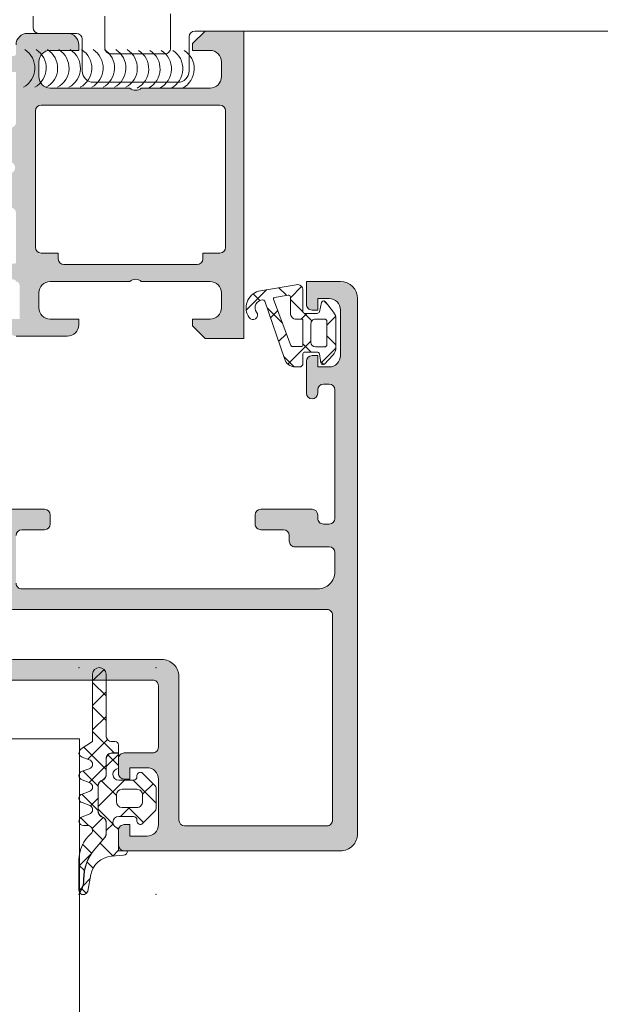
# Model space of a CAD drawing. Header units: millimetres. Extents: x 144573 to 336993, y 74252 to 247042.
# Tile 558 of 656: x 198288 to 198339, y 195376 to 195463. Entities that reach past the tile are written whole.
import ezdxf

# ---------------------------------------------------------------- set-up
doc = ezdxf.new("R2010")
doc.units = ezdxf.units.MM
doc.layers.add('FASÁDA DETAILNÍ', color=255, linetype='Continuous', lineweight=0)
doc.layers.add('NOVA', color=255, linetype='Continuous', lineweight=0)

# ---------------------------------------------------------------- blocks, each defined once
blk = doc.blocks.new('A$C69D17D4D')
at = {"layer": 'FASÁDA DETAILNÍ'}
h = blk.add_hatch(color=256, dxfattribs=at)
edge = h.paths.add_edge_path()
edge.add_arc((-24856.93811075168, 22086.81045535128), 0.1199999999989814, 0, 90.000000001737)
edge.add_line((-24856.93811075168, 22086.93045535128), (-24859.69810875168, 22086.93045535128))
edge.add_arc((-24859.69810875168, 22087.23045535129), 0.3000000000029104, 180.0000000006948, 270, ccw=False)
edge.add_line((-24859.99810875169, 22087.23045535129), (-24859.99810875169, 22088.21042967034))
edge.add_arc((-24859.69810875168, 22088.21042967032), 0.2999999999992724, 90, 179.9999999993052, ccw=False)
edge.add_line((-24859.69810875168, 22088.51042967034), (-24857.81809775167, 22088.51042967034))
edge.add_arc((-24857.55055441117, 22088.58929676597), 0.278925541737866, 196.4245945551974, 271.1628700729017)
edge.add_line((-24857.54489375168, 22088.31042867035), (-24857.09129975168, 22088.31042867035))
edge.add_arc((-24857.08563134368, 22088.58926611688), 0.2788950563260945, 268.8354106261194, 343.580123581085)
edge.add_line((-24856.81811075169, 22088.51042967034), (-24856.81811075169, 22089.31060438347))
edge.add_arc((-24855.81811075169, 22089.31060438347), 1, 90, 180, ccw=False)
edge.add_line((-24855.81811075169, 22090.31060438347), (-24852.31810339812, 22090.31060438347))
edge.add_arc((-24852.31812322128, 22089.31058456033), 1.000019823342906, 0.0011357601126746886, 89.99886423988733, ccw=False)
edge.add_line((-24851.31810339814, 22089.31060438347), (-24851.31810339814, 22088.81060438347))
edge.add_line((-24851.31810339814, 22088.81060438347), (-24853.81810339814, 22088.81060438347))
edge.add_arc((-24853.81805801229, 22087.81055899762), 1.000045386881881, 90.00260029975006, 179.9973997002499)
edge.add_line((-24854.81810339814, 22087.81060438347), (-24854.81810339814, 22086.51058607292))
edge.add_arc((-24853.81805089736, 22086.5106385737), 1.00005250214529, 180.003007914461, 269.996992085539)
edge.add_line((-24853.81810339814, 22085.51058607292), (-24846.81810339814, 22085.51058607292))
edge.add_arc((-24846.31810339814, 22086.03570782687), 0.7250881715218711, 226.4038161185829, 313.5961838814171)
edge.add_line((-24845.81810339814, 22085.51058607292), (-24839.78401526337, 22085.51058607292))
edge.add_arc((-24839.78406776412, 22086.5106385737), 1.00005250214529, 270.003007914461, 359.996992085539)
edge.add_line((-24838.78401526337, 22086.51058607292), (-24838.78401526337, 22087.81060438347))
edge.add_arc((-24839.78406064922, 22087.81055899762), 1.000045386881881, 0.002600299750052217, 89.99739970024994)
edge.add_line((-24839.78401526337, 22088.81060438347), (-24841.31810339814, 22088.81060438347))
edge.add_line((-24841.31810339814, 22088.81060438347), (-24841.31810339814, 22089.41061048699))
edge.add_line((-24841.31810339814, 22089.41061048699), (-24840.21809729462, 22090.51058607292))
edge.add_line((-24840.21809729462, 22090.51058607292), (-24836.81810339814, 22090.51058607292))
edge.add_line((-24836.81810339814, 22090.51058607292), (-24836.81810339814, 22063.51068525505))
edge.add_line((-24836.81810339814, 22063.51068525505), (-24840.21809729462, 22063.51068525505))
edge.add_line((-24840.21809729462, 22063.51068525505), (-24841.31810339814, 22064.61066084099))
edge.add_line((-24841.31810339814, 22064.61066084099), (-24841.31810339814, 22065.21066694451))
edge.add_line((-24841.31810339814, 22065.21066694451), (-24839.78401526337, 22065.21066694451))
edge.add_arc((-24839.78406064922, 22066.21071233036), 1.000045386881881, 270.00260029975, 359.99739970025)
edge.add_line((-24838.78401526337, 22066.21066694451), (-24838.78401526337, 22067.51068525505))
edge.add_arc((-24839.78406776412, 22067.51063275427), 1.00005250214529, 0.003007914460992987, 89.996992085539)
edge.add_line((-24839.78401526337, 22068.51068525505), (-24845.81810339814, 22068.51068525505))
edge.add_arc((-24846.31810339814, 22067.9855635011), 0.7250881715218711, 46.4038161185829, 133.5961838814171)
edge.add_line((-24846.81810339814, 22068.51068525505), (-24853.81810339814, 22068.51068525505))
edge.add_arc((-24853.81805089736, 22067.51063275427), 1.00005250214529, 90.003007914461, 179.996992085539)
edge.add_line((-24854.81810339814, 22067.51068525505), (-24854.81810339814, 22066.21066694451))
edge.add_arc((-24853.81805801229, 22066.21071233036), 1.000045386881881, 180.00260029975, 269.9973997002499)
edge.add_line((-24853.81810339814, 22065.21066694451), (-24851.31810339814, 22065.21066694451))
edge.add_line((-24851.31810339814, 22065.21066694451), (-24851.31810339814, 22064.71066694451))
edge.add_arc((-24852.31812322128, 22064.71068676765), 1.000019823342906, 270.00113576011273, 359.9988642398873, ccw=False)
edge.add_line((-24852.31810339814, 22063.71066694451), (-24856.81810339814, 22063.71066694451))
edge.add_arc((-24856.81811371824, 22064.2106566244), 0.4999896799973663, 179.9988173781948, 270.0011826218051, ccw=False)
edge.add_line((-24857.31810339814, 22064.21066694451), (-24857.31810339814, 22065.21066694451))
edge.add_line((-24857.31810339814, 22065.21066694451), (-24856.51810034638, 22065.21066694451))
edge.add_line((-24856.51810034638, 22065.21066694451), (-24856.51810034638, 22068.21068220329))
edge.add_arc((-24856.81810806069, 22068.21068489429), 0.3000077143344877, 359.9994860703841, 450.0005139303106)
edge.add_arc((-24857.08563134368, 22068.43185616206), 0.2788950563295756, 16.41987641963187, 91.16458937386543)
edge.add_line((-24857.09129975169, 22068.71069360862), (-24857.54489375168, 22068.71069360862))
edge.add_arc((-24857.55055441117, 22068.43182551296), 0.2789255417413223, 88.83712992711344, 163.5754054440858)
edge.add_line((-24857.81809775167, 22068.51069260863), (-24859.69810875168, 22068.51069260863))
edge.add_arc((-24859.69810875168, 22068.81069260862), 0.2999999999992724, 180, 270, ccw=False)
edge.add_line((-24859.99810875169, 22068.81069260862), (-24859.99810875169, 22069.79066692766))
edge.add_arc((-24859.69810875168, 22069.79066692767), 0.2999999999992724, 90, 180, ccw=False)
edge.add_line((-24859.69810875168, 22070.09066692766), (-24856.93811075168, 22070.09066692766))
edge.add_arc((-24856.93811075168, 22070.21066692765), 0.1200000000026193, 269.9999999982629, 359.999999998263)
edge.add_line((-24856.81811075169, 22070.21066692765), (-24856.81811075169, 22074.51069260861))
edge.add_arc((-24857.31811075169, 22074.51069260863), 0.5, 0, 90)
edge.add_line((-24857.31811075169, 22075.01069260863), (-24858.01811075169, 22075.01069260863))
edge.add_line((-24858.0181107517, 22075.01069260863), (-24860.41093107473, 22073.62919715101))
edge.add_arc((-24860.47999096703, 22073.74881239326), 0.1381197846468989, 172.2975625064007, 299.99999999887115, ccw=False)
edge.add_arc((-24855.63863973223, 22073.3011940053), 5.000000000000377, 108.7094007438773, 174.6507719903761, ccw=False)
edge.add_arc((-24857.40286592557, 22078.51056113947), 0.4999999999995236, 288.7094007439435, 431.2905992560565)
edge.add_arc((-24855.63863973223, 22083.71992827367), 5.000000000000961, 185.3492280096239, 251.2905992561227, ccw=False)
edge.add_arc((-24860.47999096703, 22083.27230988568), 0.1381197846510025, 60.00000000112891, 187.7024374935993, ccw=False)
edge.add_line((-24860.41093107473, 22083.39192512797), (-24858.0181107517, 22082.01042967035))
edge.add_line((-24858.0181107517, 22082.01042967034), (-24857.3181107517, 22082.01042967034))
edge.add_arc((-24857.31811075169, 22082.51042967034), 0.5, 270, 360)
edge.add_line((-24856.81811075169, 22082.51042967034), (-24856.81811075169, 22086.81045535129))
edge = h.paths.add_edge_path(flags=16)
edge.add_arc((-24838.91810950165, 22071.51067762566), 0.5, 270, 360)
edge.add_line((-24838.41810950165, 22071.51067762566), (-24838.41810950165, 22083.51058607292))
edge.add_arc((-24838.91810950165, 22083.51058607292), 0.5, 0, 90)
edge.add_line((-24838.91810950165, 22084.01058607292), (-24854.61809119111, 22084.01058607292))
edge.add_arc((-24854.61809119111, 22083.51058607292), 0.5, 90, 180)
edge.add_line((-24855.11809119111, 22083.51058607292), (-24855.11809119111, 22071.51067762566))
edge.add_arc((-24854.61809119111, 22071.51067762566), 0.5, 180, 270)
edge.add_line((-24854.61809119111, 22071.01067762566), (-24853.11809119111, 22071.01067762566))
edge.add_line((-24853.11809119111, 22071.01067762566), (-24853.11809119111, 22070.51067762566))
edge.add_arc((-24852.61809119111, 22070.51067762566), 0.5, 180, 270)
edge.add_line((-24852.61809119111, 22070.01067762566), (-24840.91810950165, 22070.01067762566))
edge.add_arc((-24840.91810950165, 22070.51067762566), 0.5, 270, 360)
edge.add_line((-24840.41810950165, 22070.51067762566), (-24840.41810950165, 22071.01067762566))
edge.add_line((-24840.41810950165, 22071.01067762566), (-24838.91810950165, 22071.01067762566))
h = blk.add_hatch(color=256, dxfattribs=at)
edge = h.paths.add_edge_path(flags=16)
edge.add_ellipse((-24829.51811741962, 22039.21063723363), major_axis=(-0.499974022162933, 0), ratio=1, start_angle=179.9970229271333, end_angle=270.0029770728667, ccw=False)
edge.add_line((-24829.01814339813, 22039.21061125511), (-24829.01814339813, 22021.21061125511))
edge.add_ellipse((-24829.51811741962, 22021.2105852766), major_axis=(-0.499974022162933, 0), ratio=1, start_angle=89.99702292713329, end_angle=180.0029770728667, ccw=False)
edge.add_line((-24829.51814339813, 22020.71061125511), (-24842.01814339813, 22020.71061125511))
edge.add_ellipse((-24842.01812157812, 22021.21063307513), major_axis=(-0.5000218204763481, 0), ratio=1, start_angle=0.002500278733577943, end_angle=89.99749972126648, ccw=False)
edge.add_line((-24842.51814339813, 22021.21061125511), (-24842.51814339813, 22033.81366225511))
edge.add_ellipse((-24844.01814227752, 22033.81366337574), major_axis=(-1.499998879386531, 0), ratio=1, start_angle=179.9999571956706, end_angle=270.0000428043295)
edge.add_line((-24844.01814339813, 22035.31366225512), (-24857.01813139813, 22035.31366225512))
edge.add_ellipse((-24857.01813177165, 22035.81366188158), major_axis=(-0.4999996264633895, 0), ratio=1, start_angle=-4.280419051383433e-05, end_angle=90.00004280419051, ccw=False)
edge.add_line((-24857.51813139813, 22035.81366225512), (-24857.51813139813, 22039.21061125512))
edge.add_ellipse((-24857.01813177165, 22039.21061162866), major_axis=(-0.4999996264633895, 0), ratio=1, start_angle=-90.00004280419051, end_angle=4.280419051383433e-05, ccw=False)
edge.add_line((-24857.01813139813, 22039.71061125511), (-24829.51814339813, 22039.71061125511))
edge = h.paths.add_edge_path()
edge.add_line((-24828.31813139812, 22068.51060625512), (-24831.31813139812, 22068.51060625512))
edge.add_line((-24831.31813139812, 22068.51060625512), (-24831.31813139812, 22066.51060625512))
edge.add_arc((-24830.81815737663, 22066.5105802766), 0.499974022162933, 179.9970229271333, 270.0029770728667)
edge.add_line((-24830.81813139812, 22066.01060625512), (-24830.31813139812, 22066.01060625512))
edge.add_line((-24830.31813139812, 22066.01060625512), (-24830.31813139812, 22067.01060625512))
edge.add_line((-24830.31813139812, 22067.01060625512), (-24829.31813139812, 22067.01060625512))
edge.add_arc((-24829.31819552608, 22066.01054212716), 1.00006412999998, 0.0036740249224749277, 89.99632597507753, ccw=False)
edge.add_line((-24828.31813139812, 22066.01060625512), (-24828.31813139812, 22062.01060625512))
edge.add_arc((-24829.31816138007, 22062.01063623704), 1.000029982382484, 270.0017177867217, 359.9982822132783, ccw=False)
edge.add_line((-24829.31813139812, 22061.01060625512), (-24830.31813139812, 22061.01060625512))
edge.add_line((-24830.31813139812, 22061.01060625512), (-24830.31813139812, 22062.01060625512))
edge.add_line((-24830.31813139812, 22062.01060625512), (-24830.81813139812, 22062.01060625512))
edge.add_arc((-24830.81812579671, 22061.51060065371), 0.5000056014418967, 90.0006418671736, 179.9993581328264)
edge.add_line((-24831.31813139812, 22061.51060625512), (-24831.31813139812, 22058.71060325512))
edge.add_arc((-24830.81813139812, 22058.71060325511), 0.5, 180, 360)
edge.add_line((-24830.31813139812, 22058.71060325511), (-24830.31813139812, 22059.01060625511))
edge.add_arc((-24829.81812067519, 22059.01059553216), 0.5000107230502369, 90.00122873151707, 179.9987712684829, ccw=False)
edge.add_line((-24829.81813139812, 22059.51060625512), (-24829.31813139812, 22059.51060625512))
edge.add_arc((-24829.31819932, 22059.01053833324), 0.5000679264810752, 0.007782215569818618, 89.99221778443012, ccw=False)
edge.add_line((-24828.81813139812, 22059.01060625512), (-24828.81813139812, 22047.71061125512))
edge.add_arc((-24829.31815321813, 22047.71063307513), 0.5000218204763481, 270.0025002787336, 359.9974997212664, ccw=False)
edge.add_line((-24829.31813139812, 22047.21061125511), (-24829.81813139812, 22047.21061125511))
edge.add_arc((-24829.81819407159, 22047.71054858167), 0.4999373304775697, 179.992817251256, 270.00718274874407, ccw=False)
edge.add_line((-24830.31813139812, 22047.71061125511), (-24830.31813139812, 22048.01061425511))
edge.add_arc((-24830.81819419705, 22048.01055145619), 0.5000628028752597, 0.007195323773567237, 89.99280467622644)
edge.add_line((-24830.81813139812, 22048.51061425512), (-24835.31813139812, 22048.51061425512))
edge.add_arc((-24835.31812579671, 22048.01060865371), 0.5000056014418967, 90.0006418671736, 179.9993581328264)
edge.add_line((-24835.81813139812, 22048.01061425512), (-24835.81813139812, 22047.21061125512))
edge.add_arc((-24835.31815737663, 22047.2105852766), 0.499974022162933, 179.9970229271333, 270.0029770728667)
edge.add_line((-24835.31813139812, 22046.71061125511), (-24833.31813139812, 22046.71061125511))
edge.add_arc((-24833.31819932, 22046.21054333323), 0.5000679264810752, 0.007782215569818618, 89.99221778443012, ccw=False)
edge.add_line((-24832.81813139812, 22046.21061125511), (-24832.81813139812, 22045.71061125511))
edge.add_arc((-24832.31819407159, 22045.71054858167), 0.4999373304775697, 179.992817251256, 270.007182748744)
edge.add_line((-24832.31813139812, 22045.21061125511), (-24829.31813139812, 22045.21061125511))
edge.add_arc((-24829.31818651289, 22044.71055614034), 0.5000551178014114, 0.006314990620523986, 89.99368500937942, ccw=False)
edge.add_line((-24828.81813139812, 22044.71061125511), (-24828.81813139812, 22043.01061425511))
edge.add_arc((-24830.31809955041, 22043.01058240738), 1.499968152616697, -90.00121651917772, 0.0012165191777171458, ccw=False)
edge.add_line((-24830.31813139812, 22041.51061425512), (-24856.31813139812, 22041.51061425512))
edge.add_arc((-24856.3181522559, 22042.01059339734), 0.4999791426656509, 179.9976097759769, 270.00239022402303, ccw=False)
edge.add_line((-24856.81813139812, 22042.01061425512), (-24856.81813139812, 22046.21061125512))
edge.add_arc((-24856.31812579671, 22046.2106056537), 0.5000056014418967, 90.00064186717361, 179.9993581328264, ccw=False)
edge.add_line((-24856.31813139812, 22046.71061125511), (-24854.31813139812, 22046.71061125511))
edge.add_arc((-24854.31815321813, 22047.21063307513), 0.5000218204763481, 270.0025002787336, 359.9974997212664)
edge.add_line((-24853.81813139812, 22047.21061125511), (-24853.81813139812, 22048.01061425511))
edge.add_arc((-24854.31818395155, 22048.01056170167), 0.5000525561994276, 0.006021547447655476, 89.99397845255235)
edge.add_line((-24854.31813139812, 22048.51061425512), (-24859.31813239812, 22048.51061425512))
edge.add_line((-24859.31813239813, 22048.51061425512), (-24860.07602139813, 22048.29329325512))
edge.add_arc((-24860.15871270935, 22048.58167166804), 0.2999999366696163, 217.904814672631, 286.0000242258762, ccw=False)
edge.add_arc((-24860.63213255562, 22048.21306111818), 0.3000001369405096, 37.90471808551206, 89.99996992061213)
edge.add_line((-24860.63213239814, 22048.51306125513), (-24862.69627939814, 22048.51305925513))
edge.add_arc((-24862.69627985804, 22048.11305986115), 0.3999993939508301, 89.99993412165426, 201.9737695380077)
edge.add_line((-24863.06722139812, 22047.96338725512), (-24862.25086039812, 22045.94015825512))
edge.add_arc((-24862.06539013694, 22046.01499487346), 0.1999993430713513, 201.9739078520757, 294.1410923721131)
edge.add_line((-24861.98359339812, 22045.8324872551), (-24859.59990839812, 22046.9008072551))
edge.add_arc((-24859.51811169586, 22046.71829914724), 0.1999997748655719, -0.8199006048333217, 114.1410254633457, ccw=False)
edge.add_line((-24859.31813239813, 22046.7154372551), (-24859.31813139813, 22035.4113572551))
edge.add_arc((-24859.50954589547, 22035.40292553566), 0.1916001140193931, -91.04445002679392, 2.5222218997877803, ccw=False)
edge.add_line((-24859.51303839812, 22035.21135725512), (-24859.93362239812, 22035.21135725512))
edge.add_line((-24859.93362239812, 22035.21135725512), (-24862.39923439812, 22036.64309225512))
edge.add_arc((-24862.55004609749, 22036.38375526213), 0.2999997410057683, 59.82080388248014, 164.0000282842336)
edge.add_line((-24862.83842439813, 22036.4664462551), (-24863.26629539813, 22034.9742852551))
edge.add_line((-24863.26629539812, 22034.9742852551), (-24863.76470739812, 22034.1110102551))
edge.add_arc((-24863.41829715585, 22033.91101030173), 0.4000000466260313, 150.0000115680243, 269.9999652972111)
edge.add_line((-24863.41829739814, 22033.51101025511), (-24859.31036639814, 22033.51135725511))
edge.add_line((-24859.31036639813, 22033.51135725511), (-24844.81830939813, 22033.51366225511))
edge.add_arc((-24844.81813127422, 22033.01366241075), 0.4999998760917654, -1.783461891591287e-05, 90.02041150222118, ccw=False)
edge.add_line((-24844.31813139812, 22033.01366225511), (-24844.31813139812, 22027.61062025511))
edge.add_arc((-24844.8181310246, 22027.61061988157), 0.4999996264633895, -90.00004280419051, 4.280419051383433e-05, ccw=False)
edge.add_line((-24844.81813139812, 22027.11062025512), (-24847.31813139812, 22027.11062025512))
edge.add_arc((-24847.31813177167, 22026.61062062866), 0.4999996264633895, 89.9999571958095, 180.0000428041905)
edge.add_line((-24847.81813139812, 22026.61062025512), (-24847.81813139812, 22025.31061725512))
edge.add_arc((-24847.3181522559, 22025.31059639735), 0.4999791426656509, 179.997609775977, 270.002390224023)
edge.add_line((-24847.31813139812, 22024.81061725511), (-24846.81813139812, 22024.81061725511))
edge.add_line((-24846.81813139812, 22024.81061725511), (-24846.81813139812, 22025.81061725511))
edge.add_line((-24846.81813139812, 22025.81061725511), (-24845.31813139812, 22025.81061725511))
edge.add_arc((-24845.3181630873, 22024.81058556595), 1.00003168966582, 0.0018155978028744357, 89.99818440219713, ccw=False)
edge.add_line((-24844.31813139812, 22024.81061725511), (-24844.31813139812, 22020.81061725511))
edge.add_arc((-24845.31820064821, 22020.8106865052), 1.000069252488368, 270.0039674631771, 359.99603253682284, ccw=False)
edge.add_line((-24845.31813139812, 22019.81061725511), (-24846.81813139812, 22019.81061725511))
edge.add_line((-24846.81813139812, 22019.81061725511), (-24846.81813139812, 22020.81061725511))
edge.add_line((-24846.81813139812, 22020.81061725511), (-24847.31813139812, 22020.81061725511))
edge.add_arc((-24847.31815737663, 22020.31064323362), 0.499974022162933, 89.99702292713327, 180.0029770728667)
edge.add_line((-24847.81813139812, 22020.31061725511), (-24847.81813139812, 22019.0106142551))
edge.add_arc((-24847.31812579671, 22019.01061985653), 0.5000056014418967, 180.0006418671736, 269.9993581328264)
edge.add_line((-24847.31813139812, 22018.51061425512), (-24828.31813139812, 22018.51061425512))
edge.add_arc((-24828.31810211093, 22020.01058496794), 1.49997071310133, 269.9988812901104, 360.0011187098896)
edge.add_line((-24826.81813139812, 22020.01061425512), (-24826.81813139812, 22067.01060625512))
edge.add_arc((-24828.3181917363, 22067.01054591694), 1.500060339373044, 0.002304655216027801, 89.99769534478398)
h = blk.add_hatch(dxfattribs=at)
h.set_pattern_fill('ANSI37', color=256, scale=0.625, angle=-1.272221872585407e-14, style=0)
h.set_pattern_definition([(44.99999999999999, (-24830.31810339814, 22066.01058625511), (-1.403165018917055, 1.403165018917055), []), (135, (-24830.31810339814, 22066.01058625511), (-1.403165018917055, -1.403165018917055), [])])
edge = h.paths.add_edge_path(flags=16)
edge.add_ellipse((-24832.22031654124, 22065.70837121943), major_axis=(-0.4977897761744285, 0), ratio=1, start_angle=-0.2547220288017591, end_angle=90.1925797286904)
edge.add_line((-24832.21864339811, 22065.21058425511), (-24831.71812439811, 22065.21058425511))
edge.add_ellipse((-24831.71811014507, 22065.11060050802), major_axis=(-0.09998374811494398, 0), ratio=1, start_angle=179.9912593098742, end_angle=270.0081677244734, ccw=False)
edge.add_line((-24831.61812639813, 22065.11058525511), (-24831.61812239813, 22062.91015525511))
edge.add_ellipse((-24831.71812705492, 22062.91015791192), major_axis=(-0.1000046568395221, 0), ratio=1, start_angle=90.00152216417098, end_angle=179.998477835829, ccw=False)
edge.add_line((-24831.71812439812, 22062.81015325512), (-24832.53006639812, 22062.81015325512))
edge.add_ellipse((-24832.5300579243, 22063.01015987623), major_axis=(-0.2000066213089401, 0), ratio=1, start_angle=15.68861530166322, end_angle=89.99757251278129, ccw=False)
edge.add_line((-24832.72261339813, 22062.9560762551), (-24834.20993839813, 22066.9742172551))
edge.add_ellipse((-24834.11615691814, 22067.00893074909), major_axis=(-0.09999996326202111, 0), ratio=1, start_angle=-79.67771585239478, end_angle=20.312182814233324, ccw=False)
edge.add_line((-24834.13407539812, 22067.1073122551), (-24832.92460639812, 22067.3275952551))
edge.add_ellipse((-24832.918097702, 22067.12770488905), major_axis=(-0.1999963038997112, 0), ratio=1, start_angle=179.9989589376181, end_angle=271.8649678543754, ccw=False)
edge.add_line((-24832.71810139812, 22067.12770125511), (-24832.71810139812, 22065.71058425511))
edge = h.paths.add_edge_path(flags=16)
edge.add_ellipse((-24829.71811256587, 22065.01058308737), major_axis=(-0.200000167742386, 0), ratio=1, start_angle=179.9997615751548, end_angle=270.00023842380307, ccw=False)
edge.add_line((-24829.51811239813, 22065.01058225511), (-24829.51811639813, 22062.97612525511))
edge.add_ellipse((-24829.71811167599, 22062.97612053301), major_axis=(-0.1999952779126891, 0), ratio=1, start_angle=89.9995066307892, end_angle=180.00135281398, ccw=False)
edge.add_line((-24829.71811339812, 22062.77612525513), (-24830.51812339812, 22062.77612525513))
edge.add_ellipse((-24830.51811458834, 22063.17613606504), major_axis=(-0.4000108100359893, 0), ratio=1, start_angle=0.001978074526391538, end_angle=89.99873812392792, ccw=False)
edge.add_line((-24830.91812539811, 22063.17612225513), (-24830.91812539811, 22064.81058525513))
edge.add_ellipse((-24830.51813047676, 22064.81058833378), major_axis=(-0.3999949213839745, 0), ratio=1, start_angle=-90.0010139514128, end_angle=0.00044099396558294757, ccw=False)
edge.add_line((-24830.51812339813, 22065.2105832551), (-24829.71811339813, 22065.2105832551))
edge = h.paths.add_edge_path()
edge.add_arc((-24829.79466451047, 22066.61057515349), 0.2000083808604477, 40.00231578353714, 164.9984805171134)
edge.add_line((-24829.98785639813, 22066.66234625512), (-24830.17839039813, 22065.85882125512))
edge.add_arc((-24830.37158398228, 22065.91059764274), 0.200011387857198, 270.00274550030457, 344.9971436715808, ccw=False)
edge.add_line((-24830.37157439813, 22065.71058625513), (-24831.46812439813, 22065.71058625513))
edge.add_arc((-24831.46813475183, 22065.86057390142), 0.1499876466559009, 179.9960448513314, 270.00395514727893, ccw=False)
edge.add_line((-24831.61812239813, 22065.8605842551), (-24831.61811439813, 22067.7434552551))
edge.add_arc((-24832.11811427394, 22067.74345716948), 0.4999998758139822, 359.9997806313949, 459.9335722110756)
edge.add_line((-24832.20436739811, 22068.23596125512), (-24835.52409339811, 22067.65457225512))
edge.add_arc((-24835.11801906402, 22066.2105867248), 1.499996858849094, 105.7069244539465, 215.0875539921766)
edge.add_arc((-24836.01812189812, 22065.57827975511), 0.3999981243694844, 215.0880041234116, 395.0880041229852)
edge.add_arc((-24835.13682223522, 22066.21280131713), 0.6860034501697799, 90.48435837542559, 216.1411855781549, ccw=False)
edge.add_arc((-24835.12300205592, 22066.74967769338), 0.1503878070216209, 19.016150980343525, 97.49607826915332, ccw=False)
edge.add_line((-24834.98082139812, 22066.79867925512), (-24833.25313939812, 22061.75245325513))
edge.add_arc((-24832.28704738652, 22062.01057440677), 0.9999801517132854, 194.958910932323, 270.0005723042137)
edge.add_line((-24832.28703739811, 22061.01059425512), (-24831.91813239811, 22061.01058225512))
edge.add_arc((-24831.91815312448, 22061.31060198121), 0.3000197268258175, 270.0039581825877, 359.9968057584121)
edge.add_line((-24831.61813339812, 22061.31058525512), (-24831.61813339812, 22062.16060025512))
edge.add_arc((-24831.4681493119, 22062.16061316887), 0.1499840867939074, 89.99506678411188, 180.0049332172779, ccw=False)
edge.add_line((-24831.46813639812, 22062.3105972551), (-24830.37157439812, 22062.3105862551))
edge.add_arc((-24830.37158351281, 22062.11057166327), 0.200014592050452, 15.002374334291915, 89.99738902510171, ccw=False)
edge.add_line((-24830.17838639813, 22062.16234725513), (-24830.04929239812, 22061.35897525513))
edge.add_arc((-24829.85611655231, 22061.41069966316), 0.1999808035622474, 194.9897870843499, 315.0074444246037)
edge.add_line((-24829.71469039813, 22061.2693102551), (-24828.98817139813, 22062.0451802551))
edge.add_arc((-24829.7181130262, 22062.72869066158), 1.000000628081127, 316.8814623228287, 360.000034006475)
edge.add_line((-24828.71811239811, 22062.72869125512), (-24828.71811239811, 22065.20732425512))
edge.add_arc((-24829.71811530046, 22065.20732320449), 1.00000290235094, 6.019649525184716e-05, 37.82779308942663)
edge.add_line((-24828.92825539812, 22065.82061525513), (-24829.64145439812, 22066.73914425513))
h = blk.add_hatch(dxfattribs=at)
h.set_pattern_fill('ANSI37', color=256, scale=0.48, angle=90, style=0)
h.set_pattern_definition([(135, (0, 0), (-1.077630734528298, -1.077630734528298), []), (225, (0, 0), (1.077630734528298, -1.077630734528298), [])])
edge = h.paths.add_edge_path()
edge.add_line((-24850.40151985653, 22025.72477271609), (-24851.00857736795, 22025.49751382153))
edge.add_arc((-24850.9081021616, 22025.1206776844), 0.3900009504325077, 104.9293687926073, 255.070631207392)
edge.add_line((-24851.00857736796, 22024.74384154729), (-24850.40151985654, 22024.51658265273))
edge.add_arc((-24850.50810332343, 22024.1206776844), 0.4100009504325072, 285.0676336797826, 434.9323663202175, ccw=False)
edge.add_line((-24850.40151985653, 22023.72477271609), (-24851.00857738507, 22023.49751381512))
edge.add_arc((-24850.90810366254, 22023.1206776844), 0.390000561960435, 104.9291583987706, 255.0708416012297)
edge.add_line((-24851.0085773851, 22022.74384155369), (-24850.40151987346, 22022.51658265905))
edge.add_arc((-24850.50810182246, 22022.1206776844), 0.4100005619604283, 285.06742474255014, 434.9325713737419, ccw=False)
edge.add_line((-24850.40151990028, 22021.72477270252), (-24851.00857739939, 22021.49751762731))
edge.add_arc((-24850.90809015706, 22021.1206349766), 0.3900489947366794, 104.9293168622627, 269.9999999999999)
edge.add_line((-24850.90809015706, 22020.73058598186), (-24850.5081010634, 22020.73058598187))
edge.add_arc((-24850.5081010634, 22020.32058542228), 0.4100005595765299, 310.3199356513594, 449.99999999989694, ccw=False)
edge.add_arc((-24848.30813120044, 22017.72829920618), 2.989972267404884, 130.3199378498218, 180.0013304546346)
edge.add_line((-24851.29810346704, 22017.72822977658), (-24851.29810306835, 22015.05643819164))
edge.add_arc((-24850.90810306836, 22015.05588054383), 0.3900003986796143, 179.9180747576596, 215.6405699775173)
edge.add_line((-24851.22505185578, 22014.82862787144), (-24851.09540013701, 22015.08691913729))
edge.add_arc((-24852.87391416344, 22015.97966090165), 1.990000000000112, 333.345208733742, 360.6188691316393)
edge.add_arc((-24846.87053157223, 22016.04450778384), 4.013732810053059, 139.3588191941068, 180.618869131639, ccw=False)
edge.add_line((-24849.91616556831, 22018.65873130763), (-24849.03529869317, 22019.68496264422))
edge.add_arc((-24849.4040265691, 22020.0014606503), 0.4859333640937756, 319.3588191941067, 359.9999999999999)
edge.add_line((-24848.91809320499, 22020.0014606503), (-24848.91809320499, 22020.99905805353))
edge.add_arc((-24849.40809320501, 22020.99905805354), 0.4900000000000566, 360.0000000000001, 420.0000000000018)
edge.add_line((-24849.16309320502, 22021.42341050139), (-24849.36309320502, 22021.53888055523))
edge.add_arc((-24849.108093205, 22021.98055351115), 0.5099999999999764, 179.9999999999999, 240.00000000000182, ccw=False)
edge.add_line((-24849.618093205, 22021.98055351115), (-24849.618093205, 22024.21756335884))
edge.add_arc((-24849.108093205, 22024.21756335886), 0.5100000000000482, 120.00000000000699, 179.9999999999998, ccw=False)
edge.add_line((-24849.363093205, 22024.65923631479), (-24849.163093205, 22024.77470636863))
edge.add_arc((-24849.40809320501, 22025.19905881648), 0.4899999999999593, 300.000000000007, 359.9999999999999)
edge.add_line((-24848.91809320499, 22025.19905881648), (-24848.91809320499, 22026.59905652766))
edge.add_arc((-24848.40809320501, 22026.59905652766), 0.509999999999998, 89.99999999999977, 180, ccw=False)
edge.add_line((-24848.40809320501, 22027.10905652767), (-24847.81809292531, 22027.10905652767))
edge.add_line((-24847.8180929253, 22027.10905652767), (-24847.818093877, 22027.82067807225))
edge.add_arc((-24848.108093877, 22027.82067768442), 0.2900000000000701, 360.0000766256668, 450.0000000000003)
edge.add_line((-24848.108093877, 22028.1106776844), (-24848.4080790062, 22028.11067768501))
edge.add_arc((-24848.40826055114, 22028.62049967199), 0.5098220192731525, 179.975713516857, 270.02040272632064, ccw=False)
edge.add_line((-24848.91808252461, 22028.62071577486), (-24848.9181130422, 22034.02067872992))
edge.add_arc((-24849.5081115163, 22034.02067539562), 0.5899984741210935, 360.0003238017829, 540.0000000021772)
edge.add_line((-24850.09810999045, 22034.02067539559), (-24850.09810999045, 22028.11526714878))
edge.add_line((-24850.09810999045, 22028.11526714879), (-24851.10286432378, 22027.45856359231))
edge.add_arc((-24850.90810368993, 22027.12067585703), 0.3899997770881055, 119.9594211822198, 255.0702409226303)
edge.add_line((-24851.00858116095, 22026.74384153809), (-24850.4015198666, 22026.51658265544))
edge.add_arc((-24850.50810332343, 22026.1206776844), 0.4100009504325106, 285.0676336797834, 434.93236777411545, ccw=False)
h = blk.add_hatch(dxfattribs=at)
h.set_pattern_fill('ANSI37', color=256, scale=0.625, angle=90, style=0)
h.set_pattern_definition([(135, (0, 0), (-1.403165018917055, -1.403165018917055), []), (225, (0, 0), (1.403165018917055, -1.403165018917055), [])])
edge = h.paths.add_edge_path()
edge.add_arc((-24845.90810999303, 22025.1205382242), 0.2900050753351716, 404.9975633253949, 539.9994892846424)
edge.add_line((-24846.19811506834, 22025.12054080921), (-24846.19811506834, 22025.02054654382))
edge.add_arc((-24846.50811506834, 22025.02054654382), 0.3099999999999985, 269.9999999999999, 360.0000000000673, ccw=False)
edge.add_line((-24846.50811506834, 22024.71054654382), (-24847.80809106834, 22024.71054654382))
edge.add_arc((-24847.80809106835, 22025.22054654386), 0.5100000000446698, 91.12352014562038, 270.00000000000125, ccw=False)
edge.add_line((-24847.8180910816, 22025.73044849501), (-24847.81809289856, 22027.08905652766))
edge.add_line((-24847.81809289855, 22027.08905652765), (-24848.408093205, 22027.08905652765))
edge.add_arc((-24848.40809320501, 22026.59905652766), 0.4900000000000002, 90.00000000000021, 180)
edge.add_line((-24848.898093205, 22026.59905652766), (-24848.898093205, 22025.19905881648))
edge.add_arc((-24849.40809320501, 22025.19905881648), 0.5099999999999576, 300.00000000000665, 360.0000000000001, ccw=False)
edge.add_line((-24849.15309320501, 22024.75738586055), (-24849.35309320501, 22024.64191580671))
edge.add_arc((-24849.108093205, 22024.21756335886), 0.4900000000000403, 120.0000000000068, 180.0000000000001)
edge.add_line((-24849.59809320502, 22024.21756335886), (-24849.59809320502, 22021.98055351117))
edge.add_arc((-24849.108093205, 22021.98055351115), 0.4899999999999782, 180.0000000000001, 240.0000000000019)
edge.add_line((-24849.35309320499, 22021.5562010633), (-24849.15309320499, 22021.44073100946))
edge.add_arc((-24849.40809320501, 22020.99905805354), 0.5100000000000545, 359.99999999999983, 420.00000000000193, ccw=False)
edge.add_line((-24848.898093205, 22020.99905805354), (-24848.898093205, 22020.00146065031))
edge.add_arc((-24849.4040265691, 22020.0014606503), 0.5059333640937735, 319.3588191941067, 359.99999999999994, ccw=False)
edge.add_line((-24849.02012262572, 22019.67193624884), (-24849.90098950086, 22018.64570491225))
edge.add_arc((-24846.87053157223, 22016.04450778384), 3.993732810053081, 139.3588191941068, 180.618869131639)
edge.add_arc((-24852.87391416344, 22015.97966090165), 2.010000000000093, 333.3452087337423, 360.6188691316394, ccw=False)
edge.add_line((-24851.07752562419, 22015.07794685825), (-24851.21156678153, 22014.81091098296))
edge.add_arc((-24850.90810306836, 22015.05588054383), 0.3900003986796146, 218.9120293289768, 348.9894375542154)
edge.add_line((-24850.52528180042, 22014.9813943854), (-24850.2456802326, 22016.41948521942))
edge.add_arc((-24848.27262630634, 22016.03587317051), 2.010000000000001, 94.99524938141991, 168.9975035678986, ccw=False)
edge.add_line((-24848.44764332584, 22018.03823903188), (-24847.37468354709, 22018.13202120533))
edge.add_arc((-24847.40810483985, 22018.52058831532), 0.3900017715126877, 274.9160046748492, 358.5301263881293)
edge.add_line((-24847.01823139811, 22018.51058425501), (-24847.81810236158, 22018.51058425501))
edge.add_line((-24847.81810236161, 22018.51058425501), (-24847.81809112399, 22020.51066359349))
edge.add_arc((-24847.80809106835, 22021.02056554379), 0.5100000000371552, 90, 268.87647509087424, ccw=False)
edge.add_line((-24847.80809106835, 22021.53056554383), (-24846.50811506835, 22021.53056554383))
edge.add_arc((-24846.50811506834, 22021.22056554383), 0.3100000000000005, 359.99999999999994, 450, ccw=False)
edge.add_line((-24846.19811506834, 22021.22056554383), (-24846.19811506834, 22021.12054054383))
edge.add_arc((-24845.90809969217, 22021.12056873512), 0.2900153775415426, 180.0055695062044, 314.9966855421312)
edge.add_line((-24845.70303971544, 22020.91548503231), (-24844.66174269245, 22021.95604945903))
edge.add_arc((-24845.00810306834, 22022.30265368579), 0.4900000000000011, 314.9798378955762, 359.9999999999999)
edge.add_line((-24844.51810306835, 22022.30265368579), (-24844.51810306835, 22023.93870212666))
edge.add_arc((-24845.00810306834, 22023.93870212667), 0.4899999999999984, 360.0000000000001, 405.0276992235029)
edge.add_line((-24844.66178829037, 22024.28535191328), (-24845.70303671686, 22025.32559405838))
edge = h.paths.add_edge_path()
edge.add_arc((-24847.50812488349, 22023.42056935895), 0.4999901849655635, 89.99999999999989, 179.9999999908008, ccw=False)
edge.add_line((-24847.50812488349, 22023.92055954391), (-24846.20811506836, 22023.92055954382))
edge.add_arc((-24846.20809643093, 22023.42057818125), 0.4999813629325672, -0.0021357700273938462, 90.0021357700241, ccw=False)
edge.add_line((-24845.70811506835, 22023.42055954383), (-24845.70811506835, 22022.82055254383))
edge.add_arc((-24846.20809643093, 22022.8205339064), 0.4999813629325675, 269.997864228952, 360.002135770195, ccw=False)
edge.add_line((-24846.20811506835, 22022.32055254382), (-24847.50812488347, 22022.32055254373))
edge.add_arc((-24847.50812488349, 22022.8205427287), 0.4999901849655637, 180, 270, ccw=False)
edge.add_line((-24848.00811506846, 22022.8205427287), (-24848.00811506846, 22023.42056935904))
for points in [[(-24722.58196276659, 22090.51058607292), (-24841.11810339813, 22090.51058607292, 0.414213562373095), (-24841.61810339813, 22090.01058607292), (-24841.61810339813, 22087.01058607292, -0.414213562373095), (-24842.61810339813, 22086.01058607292), (-24850.01810340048, 22086.01058607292, -0.4142135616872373), (-24851.01810340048, 22087.0105860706), (-24851.018103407, 22089.81058607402, 0.4142135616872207), (-24851.518103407, 22090.31058607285), (-24854.81810339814, 22090.31058607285, -0.414213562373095), (-24855.31810339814, 22090.81058607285), (-24855.31810339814, 22091.81058607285, -0.414213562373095)], [(-24849.01810144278, 22091.81058608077), (-24849.01810144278, 22089.01058602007, 0.4142135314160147), (-24848.51810144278, 22088.51058607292), (-24843.75205234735, 22088.51058607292, 0.4142135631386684), (-24843.25205234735, 22089.0105860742), (-24843.25205235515, 22092.01058607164, -0.4142135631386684)], [(-24856.81811075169, 22089.31060438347, -0.414213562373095), (-24855.81811075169, 22090.31060438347), (-24852.31810339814, 22090.31060438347, -0.4142019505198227), (-24851.31810339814, 22089.31060438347), (-24851.31810339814, 22088.81060438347), (-24853.81810339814, 22088.81060438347, 0.4141869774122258), (-24854.81810339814, 22087.81060438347), (-24854.81810339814, 22086.51058607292, 0.4141828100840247), (-24853.81810339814, 22085.51058607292), (-24846.81810339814, 22085.51058607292, 0.3999328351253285), (-24845.81810339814, 22085.51058607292), (-24839.78401526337, 22085.51058607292, 0.4141828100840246), (-24838.78401526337, 22086.51058607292), (-24838.78401526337, 22087.81060438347, 0.4141869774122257), (-24839.78401526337, 22088.81060438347), (-24841.31810339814, 22088.81060438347), (-24841.31810339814, 22089.41061048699), (-24840.21809729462, 22090.51058607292), (-24836.81810339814, 22090.51058607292), (-24836.81810339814, 22063.51068525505), (-24840.21809729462, 22063.51068525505), (-24841.31810339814, 22064.61066084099), (-24841.31810339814, 22065.21066694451), (-24839.78401526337, 22065.21066694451, 0.4141869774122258), (-24838.78401526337, 22066.21066694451), (-24838.78401526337, 22067.51068525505, 0.4141828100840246), (-24839.78401526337, 22068.51068525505), (-24845.81810339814, 22068.51068525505, 0.3999328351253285), (-24846.81810339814, 22068.51068525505), (-24853.81810339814, 22068.51068525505, 0.4141828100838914), (-24854.81810339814, 22067.51068525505), (-24854.81810339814, 22066.21066694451, 0.4141869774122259), (-24853.81810339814, 22065.21066694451), (-24851.31810339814, 22065.21066694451), (-24851.31810339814, 22064.71066694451, -0.4142019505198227), (-24852.31810339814, 22063.71066694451), (-24856.81810339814, 22063.71066694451, -0.414225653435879)], [(-24856.81813139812, 22046.21061125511, -0.414207), (-24856.31813139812, 22046.71061125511), (-24854.31813139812, 22046.71061125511), (-24854.31813139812, 22046.71061125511, 0.414188), (-24853.81813139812, 22047.21061125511), (-24853.81813139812, 22048.01061425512), (-24853.81813139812, 22048.01061425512, 0.414152), (-24854.31813139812, 22048.51061425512), (-24859.31813239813, 22048.51061425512)], [(-24859.31036639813, 22033.51135725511), (-24844.81830939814, 22033.51366225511), (-24844.81830939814, 22033.51366225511, -0.414318), (-24844.31813139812, 22033.01366225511), (-24844.31813139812, 22027.61062025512), (-24844.31813139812, 22027.61062025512, -0.414214), (-24844.81813139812, 22027.11062025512), (-24847.31813139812, 22027.11062025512), (-24847.31813139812, 22027.11062025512, 0.414214), (-24847.81813139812, 22026.61062025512), (-24847.81813139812, 22025.31061725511), (-24847.81813139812, 22025.31061725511, 0.414238), (-24847.31813139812, 22024.81061725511), (-24846.81813139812, 22024.81061725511), (-24846.81813139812, 22025.81061725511), (-24845.31813139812, 22025.81061725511), (-24845.31813139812, 22025.81061725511, -0.414195), (-24844.31813139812, 22024.81061725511), (-24844.31813139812, 22020.81061725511), (-24844.31813139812, 22020.81061725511, -0.414173), (-24845.31813139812, 22019.81061725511), (-24846.81813139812, 22019.81061725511), (-24846.81813139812, 22020.81061725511), (-24847.31813139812, 22020.81061725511), (-24847.31813139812, 22020.81061725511, 0.414244), (-24847.81813139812, 22020.31061725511), (-24847.81813139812, 22019.01061425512), (-24847.81813139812, 22019.01061425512, 0.414207), (-24847.31813139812, 22018.51061425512), (-24828.31813139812, 22018.51061425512), (-24828.31813139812, 22018.51061425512, 0.414225), (-24826.81813139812, 22020.01061425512), (-24826.81813139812, 22067.01060625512), (-24826.81813139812, 22067.01060625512, 0.41419), (-24828.31813139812, 22068.51060625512), (-24828.31813139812, 22068.51060625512), (-24831.31813139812, 22068.51060625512), (-24831.31813139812, 22066.51060625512), (-24831.31813139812, 22066.51060625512, 0.414244), (-24830.81813139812, 22066.01060625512), (-24830.31813139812, 22066.01060625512), (-24830.31813139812, 22067.01060625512), (-24829.31813139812, 22067.01060625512), (-24829.31813139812, 22067.01060625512, -0.414176), (-24828.31813139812, 22066.01060625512), (-24828.31813139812, 22062.01060625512), (-24828.31813139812, 22062.01060625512, -0.414196), (-24829.31813139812, 22061.01060625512), (-24830.31813139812, 22061.01060625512), (-24830.31813139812, 22062.01060625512), (-24830.81813139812, 22062.01060625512), (-24830.81813139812, 22062.01060625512, 0.414207), (-24831.31813139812, 22061.51060625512), (-24831.31813139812, 22058.71060325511), (-24831.31813139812, 22058.71060325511, 1), (-24830.31813139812, 22058.71060325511), (-24830.31813139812, 22059.01060625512), (-24830.31813139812, 22059.01060625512, -0.414201), (-24829.81813139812, 22059.51060625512), (-24829.31813139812, 22059.51060625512), (-24829.31813139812, 22059.51060625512, -0.414134), (-24828.81813139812, 22059.01060625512), (-24828.81813139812, 22047.71061125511), (-24828.81813139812, 22047.71061125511, -0.414188), (-24829.31813139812, 22047.21061125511), (-24829.81813139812, 22047.21061125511), (-24829.81813139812, 22047.21061125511, -0.414287), (-24830.31813139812, 22047.71061125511), (-24830.31813139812, 22048.01061425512), (-24830.31813139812, 22048.01061425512, 0.41414), (-24830.81813139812, 22048.51061425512), (-24835.31813139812, 22048.51061425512), (-24835.31813139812, 22048.51061425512, 0.414207), (-24835.81813139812, 22048.01061425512), (-24835.81813139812, 22047.21061125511), (-24835.81813139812, 22047.21061125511, 0.414244), (-24835.31813139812, 22046.71061125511), (-24833.31813139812, 22046.71061125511), (-24833.31813139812, 22046.71061125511, -0.414134), (-24832.81813139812, 22046.21061125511), (-24832.81813139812, 22045.71061125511), (-24832.81813139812, 22045.71061125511, 0.414287), (-24832.31813139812, 22045.21061125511), (-24829.31813139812, 22045.21061125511), (-24829.31813139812, 22045.21061125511, -0.414149), (-24828.81813139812, 22044.71061125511), (-24828.81813139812, 22043.01061425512), (-24828.81813139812, 22043.01061425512, -0.414226), (-24830.31813139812, 22041.51061425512), (-24856.31813139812, 22041.51061425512), (-24856.31813139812, 22041.51061425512, -0.414238), (-24856.81813139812, 22042.01061425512)]]:
    blk.add_lwpolyline(points, format="xyb", dxfattribs=at)
for points in [[(-24838.91810950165, 22071.01067762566, 0.414213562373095), (-24838.41810950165, 22071.51067762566), (-24838.41810950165, 22083.51058607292, 0.414213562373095), (-24838.91810950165, 22084.01058607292), (-24854.61809119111, 22084.01058607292, 0.414213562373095), (-24855.11809119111, 22083.51058607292), (-24855.11809119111, 22071.51067762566, 0.414213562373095), (-24854.61809119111, 22071.01067762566), (-24853.11809119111, 22071.01067762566), (-24853.11809119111, 22070.51067762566, 0.414213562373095), (-24852.61809119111, 22070.01067762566), (-24840.91810950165, 22070.01067762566, 0.414213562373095), (-24840.41810950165, 22070.51067762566), (-24840.41810950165, 22071.01067762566)], [(-24829.64145439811, 22066.73914425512, 0.606792), (-24829.98785639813, 22066.66234625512), (-24830.17839039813, 22065.85882125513), (-24830.17839039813, 22065.85882125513, -0.339427), (-24830.37157439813, 22065.71058625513), (-24831.46812439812, 22065.71058625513), (-24831.46812439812, 22065.71058625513, -0.414254), (-24831.61812239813, 22065.8605842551), (-24831.61811439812, 22067.74345525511), (-24831.61811439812, 22067.74345525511, 0.465956), (-24832.20436739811, 22068.23596125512), (-24835.52409339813, 22067.65457225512), (-24835.52409339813, 22067.65457225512, 0.517137), (-24836.34542839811, 22065.34834725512, 1), (-24835.69081539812, 22065.8082122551, -0.610743), (-24835.14262139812, 22066.89878025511, -0.356477), (-24834.98082139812, 22066.79867925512), (-24833.25313939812, 22061.75245325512), (-24833.25313939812, 22061.75245325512, 0.339657), (-24832.28703739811, 22061.01059425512), (-24831.91813239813, 22061.01058225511), (-24831.91813239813, 22061.01058225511, 0.414177), (-24831.61813339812, 22061.31058525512), (-24831.61813339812, 22062.1606002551), (-24831.61813339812, 22062.1606002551, -0.414264), (-24831.46813639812, 22062.3105972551), (-24830.37157439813, 22062.3105862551), (-24830.37157439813, 22062.3105862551, -0.33943), (-24830.17838639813, 22062.16234725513), (-24830.04929239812, 22061.35897525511), (-24830.04929239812, 22061.35897525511, 0.577453), (-24829.71469039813, 22061.2693102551), (-24828.98817139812, 22062.04518025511), (-24828.98817139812, 22062.04518025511, 0.190392), (-24828.71811239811, 22062.72869125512), (-24828.71811239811, 22065.20732425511), (-24828.71811239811, 22065.20732425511, 0.16657), (-24828.92825539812, 22065.82061525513), (-24829.64145439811, 22066.73914425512)]]:
    blk.add_lwpolyline(points, format="xyb", close=True, dxfattribs=at)
at = {"layer": 'FASÁDA DETAILNÍ', "extrusion": (0, 0, -1)}
for points in [[(24832.71810139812, 22065.71058425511, -0.416502), (24832.21864339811, 22065.21058425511), (24831.71812439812, 22065.21058425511), (24831.71812439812, 22065.21058425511, 0.4143), (24831.61812639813, 22065.11058525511), (24831.61812239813, 22062.91015525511), (24831.61812239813, 22062.91015525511, 0.414198), (24831.71812439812, 22062.81015325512), (24832.53006639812, 22062.81015325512), (24832.53006639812, 22062.81015325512, 0.336095), (24832.72261339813, 22062.9560762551), (24834.20993839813, 22066.97421725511), (24834.20993839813, 22066.97421725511, 0.466254), (24834.13407539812, 22067.1073122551), (24832.92460639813, 22067.3275952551), (24832.92460639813, 22067.3275952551, 0.423785), (24832.71810139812, 22067.12770125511), (24832.71810139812, 22065.71058425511)], [(24829.71811339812, 22065.2105832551, 0.414216), (24829.51811239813, 22065.01058225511), (24829.51811639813, 22062.97612525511), (24829.51811639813, 22062.97612525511, 0.414223), (24829.71811339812, 22062.77612525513), (24830.51812339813, 22062.77612525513), (24830.51812339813, 22062.77612525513, 0.414197), (24830.91812539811, 22063.17612225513), (24830.91812539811, 22064.81058525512), (24830.91812539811, 22064.81058525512, 0.414221), (24830.51812339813, 22065.2105832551), (24829.71811339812, 22065.2105832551)], [(24829.51814339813, 22039.71061125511, 0.414244), (24829.01814339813, 22039.21061125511), (24829.01814339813, 22021.21061125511), (24829.01814339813, 22021.21061125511, 0.414244), (24829.51814339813, 22020.71061125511), (24842.01814339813, 22020.71061125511), (24842.01814339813, 22020.71061125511, 0.414188), (24842.51814339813, 22021.21061125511), (24842.51814339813, 22033.81366225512), (24842.51814339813, 22033.81366225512, -0.414214), (24844.01814339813, 22035.31366225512), (24857.01813139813, 22035.31366225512), (24857.01813139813, 22035.31366225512, 0.414214), (24857.51813139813, 22035.81366225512), (24857.51813139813, 22039.21061125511), (24857.51813139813, 22039.21061125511, 0.414214), (24857.01813139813, 22039.71061125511), (24829.51814339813, 22039.71061125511)]]:
    blk.add_lwpolyline(points, format="xyb", close=True, dxfattribs=at)
at = {"layer": 'FASÁDA DETAILNÍ', "color": 7}
for points in [[(-24850.40151985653, 22025.72477271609), (-24851.00857736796, 22025.49751382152, 0.7683067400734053), (-24851.00857736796, 22024.74384154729), (-24850.40151985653, 22024.51658265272, -0.7663896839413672), (-24850.40151985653, 22023.72477271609), (-24851.0085773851, 22023.49751381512, 0.7683096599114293), (-24851.0085773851, 22022.74384155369), (-24850.40151987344, 22022.51658265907, -0.766392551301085), (-24850.40151990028, 22021.72477270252), (-24851.00857739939, 22021.49751762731, 0.8775222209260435), (-24850.90809015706, 22020.73058598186), (-24850.50810106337, 22020.73058598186, -0.6981291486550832), (-24850.24280810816, 22020.00798326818, 0.2202365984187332), (-24851.29810346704, 22017.72822977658), (-24851.29810306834, 22015.05643819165, 0.1571434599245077), (-24851.22505185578, 22014.82862787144), (-24851.09540013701, 22015.08691913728, 0.1195687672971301), (-24850.88403024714, 22016.00115507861, -0.1820014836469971), (-24849.91616556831, 22018.65873130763), (-24849.0352986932, 22019.68496264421, 0.1792130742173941), (-24848.91809320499, 22020.0014606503), (-24848.91809320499, 22020.99905805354, 0.2679491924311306), (-24849.16309320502, 22021.42341050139), (-24849.363093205, 22021.53888055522, -0.2679491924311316), (-24849.618093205, 22021.98055351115), (-24849.618093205, 22024.21756335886, -0.2679491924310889), (-24849.363093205, 22024.65923631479), (-24849.16309320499, 22024.77470636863, 0.2679491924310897), (-24848.91809320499, 22025.19905881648), (-24848.91809320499, 22026.59905652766, -0.4142135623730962), (-24848.40809320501, 22027.10905652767), (-24847.8180929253, 22027.10905652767), (-24847.81809387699, 22027.82067807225, 0.4142131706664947), (-24848.108093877, 22028.1106776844), (-24848.40807900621, 22028.11067768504, -0.414442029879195), (-24848.91808252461, 22028.62071577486), (-24848.91811304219, 22034.02067872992, 0.999997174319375), (-24850.09810999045, 22034.02067539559), (-24850.09810999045, 22028.11526714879), (-24851.10286432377, 22027.45856359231, 0.6688782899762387), (-24851.00858116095, 22026.74384153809), (-24850.4015198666, 22026.51658265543, -0.7663896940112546), (-24850.40151985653, 22025.72477271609)], [(-24845.70303671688, 22025.32559405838, 0.6681907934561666), (-24846.19811506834, 22025.12054080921), (-24846.19811506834, 22025.02054654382, -0.41421356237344), (-24846.50811506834, 22024.71054654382), (-24847.80809106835, 22024.71054654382, -0.9902431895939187), (-24847.8180910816, 22025.73044849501), (-24847.81809289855, 22027.08905652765), (-24848.40809320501, 22027.08905652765, 0.4142135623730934), (-24848.898093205, 22026.59905652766), (-24848.898093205, 22025.19905881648, -0.267949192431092), (-24849.15309320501, 22024.75738586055), (-24849.35309320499, 22024.64191580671, 0.2679491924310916), (-24849.59809320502, 22024.21756335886), (-24849.59809320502, 22021.98055351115, 0.267949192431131), (-24849.35309320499, 22021.5562010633), (-24849.15309320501, 22021.44073100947, -0.2679491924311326), (-24848.898093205, 22020.99905805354), (-24848.898093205, 22020.0014606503, -0.1792130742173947), (-24849.02012262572, 22019.67193624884), (-24849.90098950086, 22018.64570491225, 0.1820014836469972), (-24850.8640314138, 22016.00137110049, -0.1195687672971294), (-24851.07752562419, 22015.07794685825), (-24851.21156678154, 22014.81091098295, 0.6375452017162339), (-24850.52528180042, 22014.9813943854), (-24850.24568023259, 22016.41948521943, -0.3346062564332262), (-24848.44764332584, 22018.03823903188), (-24847.3746835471, 22018.13202120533, 0.381933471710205), (-24847.01823139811, 22018.51058425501), (-24847.81810236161, 22018.51058425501), (-24847.81809112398, 22020.51066359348, -0.9902431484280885), (-24847.80809106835, 22021.53056554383), (-24846.50811506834, 22021.53056554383, -0.414213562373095), (-24846.19811506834, 22021.22056554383), (-24846.19811506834, 22021.12054054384, 0.6681225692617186), (-24845.70303971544, 22020.91548503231), (-24844.66174269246, 22021.95604945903, 0.1990038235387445), (-24844.51810306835, 22022.30265368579), (-24844.51810306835, 22023.93870212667, 0.199038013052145), (-24844.66178829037, 22024.28535191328), (-24845.70303671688, 22025.32559405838)], [(-24848.00811506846, 22023.42056935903, -0.4142135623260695), (-24847.50812488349, 22023.92055954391), (-24846.20811506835, 22023.92055954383, -0.4142353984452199), (-24845.70811506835, 22023.42055954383), (-24845.70811506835, 22022.82055254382, -0.4142353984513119), (-24846.20811506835, 22022.32055254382), (-24847.50812488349, 22022.32055254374, -0.4142135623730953), (-24848.00811506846, 22022.8205427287), (-24848.00811506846, 22023.42056935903)]]:
    blk.add_lwpolyline(points, format="xyb", close=True, dxfattribs=at)
at = {"layer": 'FASÁDA DETAILNÍ'}
blk.add_lwpolyline([(-24895.25401524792, 21640.64530968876), (-24895.25401524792, 22028.33608654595), (-24851.25401524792, 22028.33608654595), (-24851.25401524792, 21640.64530968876), (-24851.25401524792, 21559.6744308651), (-24895.25401524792, 21559.6744308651)], close=True, dxfattribs=at)
for centre in [(-24857.07408133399, 22087.26199569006), (-24856.07408133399, 22087.26199569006), (-24855.07408133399, 22087.26199569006), (-24854.07408133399, 22087.26199569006), (-24853.07408133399, 22087.26199569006), (-24852.07408133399, 22087.26199569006), (-24851.07408133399, 22087.26199569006), (-24850.07408133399, 22087.26199569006), (-24849.07408133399, 22087.26199569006), (-24848.07408133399, 22087.26199569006), (-24847.07528021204, 22087.19439538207), (-24846.07528021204, 22087.19439538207), (-24845.07528021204, 22087.19439538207), (-24844.07528021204, 22087.19439538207), (-24843.07528021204, 22087.19439538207)]:
    blk.add_arc(centre, 1.906465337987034, 297.9679544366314, 57.96795443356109, dxfattribs=at)
for p in [(-24851.29810306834, 22034.61058654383), (-24844.51810306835, 22034.61058654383), (-24851.29810306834, 22014.68058654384), (-24844.51810306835, 22014.68058654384)]:
    blk.add_point(p, dxfattribs=at)

msp = doc.modelspace()

# ---------------------------------------------------------------- block references
at = {"layer": 'NOVA', "ltscale": 300}
msp.add_blockref('A$C69D17D4D', (223144.9987451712, 173371.2585875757), dxfattribs=at)

doc.saveas('drawing.dxf')
